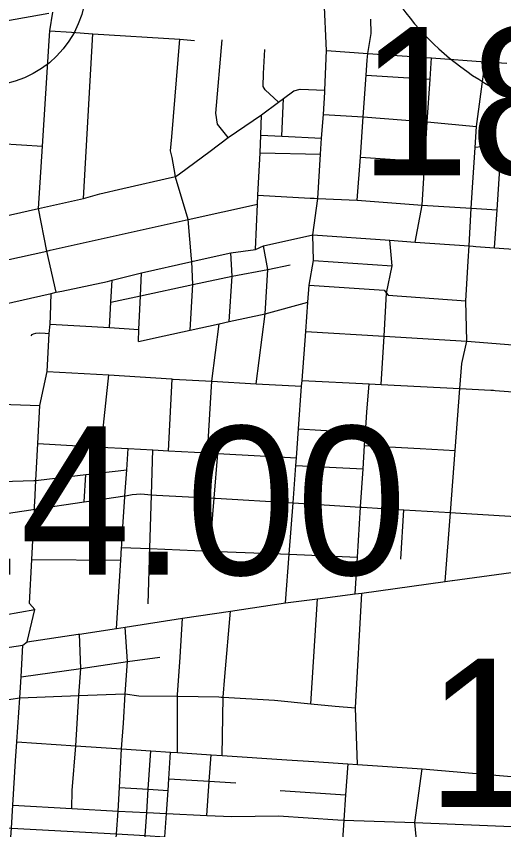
# Model space of a CAD drawing. Extents: x 1659811 to 1934326, y 644115 to 934867.
# Drawn here: x 1837040 to 1840649, y 715005 to 721030 of the extents above; entities that cross this region are included whole.
import ezdxf

# ---------------------------------------------------------------- set-up
doc = ezdxf.new("R2010")
doc.units = 0
for name, color, linetype in [('Default', 7, 'Continuous'), ('GM_X_City_Street', 7, 'Continuous'), ('GM_X_Interstate_Shield', 7, 'Continuous'), ('GM_X_US_Route', 7, 'Continuous')]:
    doc.layers.add(name, color=color, linetype=linetype)

msp = doc.modelspace()

# ---------------------------------------------------------------- linework, layer by layer
at = {"layer": 'Default'}
msp.add_circle((1836808.5, 721265), 750, dxfattribs=at)
at = {"layer": 'GM_X_City_Street'}
for points in [[(1839324.4, 720468.8), (1839325.2, 720482.7), (1839338.4, 720776.3), (1839320.5, 721153.8)], [(1836922.2, 720988.7), (1836963, 720996.7), (1837280.1, 721053.7)], [(1837284, 720848.1), (1837288.6, 720921.9), (1837310.4, 721059.2)], [(1839639.5, 720703.7), (1839642.9, 720755), (1839667.9, 720902.9), (1839666.1, 721009.5)], [(1837288.6, 720921.9), (1837449.5, 720911.6), (1837607.4, 720899.4), (1838251.1, 720860.2), (1838360.3, 720851.5)], [(1837537.7, 719681), (1837607.4, 720899.4)], [(1837299.5, 718975.7), (1837299.6, 718977.2), (1837335.3, 718986), (1837265.5, 719291.1), (1837204.9, 719607), (1837234.9, 720068.1), (1837284, 720848.1)], [(1838216.3, 719856.9), (1838193.5, 719984), (1838182.9, 720034.4), (1838191.9, 720136.4), (1838251.1, 720860.2)], [(1838608, 720132.3), (1838530.7, 720231.1), (1838519, 720311.6), (1838564.5, 720855.6)], [(1838981.5, 720393.4), (1838882.1, 720485.8), (1838868.8, 720510.3), (1838871.6, 720606.4), (1838880.6, 720784.5)], [(1839338.4, 720776.3), (1839642.9, 720755), (1840115.9, 720722.3), (1840511.7, 720693.4), (1840672.2, 720683.1)], [(1839565.1, 719668.6), (1839588.3, 719986.6), (1839609.1, 720284), (1839632.1, 720594.8), (1839639.5, 720703.7)], [(1839993, 719357.5), (1840044.8, 719630.7), (1840065.1, 719954.2), (1840083.7, 720249.2), (1840105.1, 720564.6), (1840115.9, 720722.3)], [(1840215.6, 716843.8), (1840254.8, 717354.1), (1840290, 717814.4), (1840325.2, 718273.5), (1840339.3, 718458.2), (1840375.1, 718624), (1840368.4, 718922.3), (1840386.9, 719216.6), (1840393.4, 719329.1), (1840409.5, 719607.5), (1840418.4, 719761), (1840437.3, 720058.9), (1840447, 720213.2), (1840511.7, 720693.4)], [(1839632.1, 720594.8), (1840105.1, 720564.6)], [(1838249.4, 719863.7), (1838477, 720030.2), (1838608, 720132.3), (1838856.9, 720299.1), (1838981.5, 720393.4), (1839017.9, 720420), (1839096, 720477.6), (1839141.9, 720490.4), (1839325.2, 720482.7)], [(1839034.8, 716685.9), (1839061.3, 717045.2), (1839089.4, 717425.6), (1839109.7, 717701.6), (1839114, 717759.7), (1839129.9, 717975.2), (1839153.1, 718289.5), (1839156.3, 718333.5), (1839183.1, 718695.7), (1839199.1, 718913.4), (1839208.4, 719039.6), (1839241.3, 719220.3), (1839235.9, 719411.2), (1839272, 719680), (1839293.7, 720008.8), (1839301.4, 720128.3), (1839313.9, 720303), (1839324.4, 720468.8)], [(1839006.4, 720142.1), (1839017.9, 720420)], [(1838810.3, 719303.7), (1838826.1, 719638.6), (1838829.7, 719705.5), (1838845.9, 720018.8), (1838851, 720149.1), (1838856.9, 720299.1)], [(1839313.9, 720303), (1839609.1, 720284), (1840083.7, 720249.2), (1840447, 720213.2)], [(1838851, 720149.1), (1839006.4, 720142.1), (1839301.4, 720128.3)], [(1836923.6, 720086.8), (1837234.9, 720068.1)], [(1840581.9, 719315.7), (1840600.8, 719595.3), (1840626.7, 719979.7), (1840612.6, 720046.2), (1840579.3, 720073.2), (1840437.3, 720058.9)], [(1838845.9, 720018.8), (1839293.7, 720008.8)], [(1839588.3, 719986.6), (1840065.1, 719954.2)], [(1835869.2, 719309.9), (1835880.2, 719312.4), (1836005.1, 719322.4), (1836526.9, 719455.7), (1836689.1, 719487.6), (1836863.1, 719530.7), (1837204.9, 719607), (1837537.7, 719681), (1837659.6, 719714.4), (1837830.2, 719753.8), (1838198, 719838.9), (1838218.7, 719843.7), (1838223.6, 719844.9), (1838249.4, 719863.7)], [(1838337.7, 719234.5), (1838313.3, 719525.2), (1838219.7, 719838.7), (1838218.7, 719843.7), (1838217.7, 719849), (1838216.3, 719856.9)], [(1838829.7, 719705.5), (1839217.3, 719683.5), (1839246.6, 719681.6)], [(1839246.6, 719681.6), (1839272, 719680), (1839565.1, 719668.6), (1840044.8, 719630.7), (1840409.5, 719607.5), (1840600.8, 719595.3)], [(1837290.4, 719296.7), (1838313.3, 719525.2), (1838826.1, 719638.6)], [(1837377.9, 718995), (1837716.7, 719066.5), (1837750.9, 719074.5), (1837967.7, 719128.7), (1838340.1, 719212.8), (1838349.4, 719214.9), (1838628.5, 719276.7), (1838810.3, 719303.7), (1838871.1, 719330.5), (1839235.9, 719411.2)], [(1839235.9, 719411.2), (1839805.3, 719370.8), (1839993, 719357.5), (1840393.4, 719329.1), (1840423.6, 719327)], [(1838816.3, 718308.4), (1838882.9, 718826.8), (1838902.5, 719155.1), (1838871.1, 719330.5)], [(1839742.6, 718303.4), (1839763.6, 718660.7), (1839782.3, 718978.9), (1839823.8, 719181.7), (1839805.3, 719370.8)], [(1840423.6, 719327), (1840443.7, 719325.5), (1840581.9, 719315.7), (1840965.2, 719288.5), (1841266.8, 719266)], [(1835857.2, 718976.6), (1836758.1, 719178.2), (1837265.5, 719291.1), (1837290.4, 719296.7)], [(1838616.7, 718768.6), (1838639.9, 719105), (1838628.5, 719276.7)], [(1838327.5, 718704.3), (1838348.7, 719043.7), (1838340.1, 719212.8), (1838339.1, 719217.9), (1838337.7, 719234.5)], [(1839241.3, 719220.3), (1839823.8, 719181.7)], [(1837740.9, 718913.6), (1837959.9, 718959.9), (1838348.7, 719043.7), (1838639.9, 719105), (1838902.5, 719155.1)], [(1838902.5, 719155.1), (1839068, 719190.1)], [(1837729.6, 718723.7), (1837740.9, 718913.6), (1837750.9, 719074.5)], [(1837948.7, 718709.2), (1837959.9, 718959.9), (1837967.7, 719128.7)], [(1839208.4, 719039.6), (1839764.5, 719001.6), (1839782.3, 718978.9), (1839793.4, 718964.7), (1840368.4, 718922.3)], [(1836937.7, 718895.4), (1837299.6, 718977.2), (1837335.3, 718986), (1837377.9, 718995)], [(1837174.5, 717386.3), (1837175.5, 717404.6), (1837176.9, 717431.8), (1837185.5, 717592.8), (1837199.9, 717865.2), (1837214.9, 718147.4), (1837268.9, 718399.8), (1837284.4, 718681.5), (1837290.8, 718749.4), (1837294.6, 718810.9), (1837299.5, 718975.7)], [(1837944.1, 718620), (1838135.9, 718662.2), (1838327.5, 718704.3), (1838543.3, 718751.8), (1838616.7, 718768.6), (1838882.9, 718826.8), (1839199.1, 718913.4)], [(1837290.8, 718749.4), (1837729.6, 718723.7), (1837948.7, 718709.2)], [(1838488.6, 718328.5), (1838543.3, 718751.8)], [(1837149.8, 718662.1), (1837157.1, 718673.8), (1837166.9, 718678.7), (1837185.4, 718683.1), (1837210.7, 718686.5), (1837254.3, 718682.7), (1837284.4, 718681.5)], [(1837944.1, 718620), (1837948.7, 718709.2)], [(1839183.1, 718695.7), (1839763.6, 718660.7), (1840375.1, 718624), (1841025.2, 718571.9), (1841062.3, 718564)], [(1837268.9, 718399.8), (1837726.5, 718373.6), (1838190.6, 718343.6), (1838195.1, 718343.3), (1838201.9, 718343)], [(1837668.3, 717839.3), (1837726.5, 718373.6)], [(1838167.7, 717811.8), (1838195.1, 718343.3)], [(1838201.9, 718343), (1838488.4, 718326.9), (1838816.3, 718308.4), (1839153.1, 718289.5)], [(1838455.3, 717796), (1838488.4, 718326.9), (1838488.6, 718328.5)], [(1839156.3, 718333.5), (1839652.8, 718308), (1839742.6, 718303.4), (1840325.2, 718273.5), (1840553.9, 718261.7), (1840574.4, 718260.1)], [(1839589.9, 717395.9), (1839607.9, 717677.2), (1839619, 717851.1), (1839624.9, 717943.6), (1839634.7, 718097.2), (1839652.8, 718308)], [(1840574.4, 718260.1), (1840585.5, 718259.3), (1840784.1, 718243.8)], [(1836854.3, 718159.3), (1837214.9, 718147.4)], [(1839129.9, 717975.2), (1839624.9, 717943.6)], [(1837199.9, 717865.2), (1837668.3, 717839.3), (1837868, 717828.4), (1838052.2, 717818.2), (1838167.7, 717811.8), (1838455.3, 717796), (1838533.3, 717791.7), (1839114, 717759.7)], [(1837847.2, 717509.7), (1837857.7, 717669.7), (1837868, 717828.4)], [(1838017.6, 716679.2), (1838030, 717087.2), (1838042.1, 717485.5), (1838052.2, 717818.2)], [(1839619, 717851.1), (1840031.9, 717828.5), (1840031.9, 717828.5)], [(1840031.9, 717828.5), (1840290, 717814.4)], [(1838472.9, 717069.1), (1838505.6, 717461.1), (1838533.3, 717791.7)], [(1839109.7, 717701.6), (1839607.9, 717677.2)], [(1837205.8, 717595.1), (1837556.1, 717635.2), (1837857.7, 717669.7)], [(1837543.1, 717433.6), (1837556.1, 717635.2)], [(1836932.7, 717583.8), (1837171, 717591.2), (1837185.5, 717592.8), (1837203.7, 717594.9), (1837205.8, 717595.1)], [(1840293, 717351.8), (1840860.5, 717316.8), (1840894.5, 717318.5), (1841241.8, 717386.7), (1841361, 717410.1), (1841588.1, 717454.7), (1841664.3, 717469.7), (1842269.1, 717569.9)], [(1837822.9, 717136.2), (1837844.6, 717469.7), (1837845.2, 717478.2), (1837847.2, 717509.7)], [(1837147.6, 717375.3), (1837174.1, 717379.2), (1837543.1, 717433.6), (1837845.2, 717478.2), (1837848.9, 717478.7), (1837899, 717488.3), (1837963.1, 717491.7), (1838042.1, 717485.5), (1838079, 717482.7), (1838505.6, 717461.1), (1838515, 717460.6), (1839089.4, 717425.6), (1839589.9, 717395.1), (1839598.8, 717394.6), (1839910.1, 717375.4), (1840254.8, 717354.1), (1840292.7, 717351.8), (1840293, 717351.8)], [(1839548.7, 716751.8), (1839566.2, 717024.6), (1839589.9, 717395.1), (1839589.9, 717395.9)], [(1832897.3, 716777.3), (1832970.2, 716787.5), (1833012.2, 716793.4), (1833045.6, 716798.1), (1833062.9, 716801.4), (1833250.6, 716836.5), (1833478.1, 716858.6), (1833879.7, 716912.8), (1834152.6, 716947.4), (1834380.1, 716978.9), (1834552.3, 717009.1), (1834753.5, 717040.7), (1835103.9, 717086), (1835350.3, 717123), (1835441.4, 717143.6), (1835753, 717176.6), (1836083.5, 717212.4), (1836369.8, 717256.2), (1836731, 717313.8), (1837147, 717375.2), (1837147.6, 717375.3)], [(1837122.1, 716396.3), (1837176.6, 716635), (1837137.2, 716681.4), (1837154.4, 717006.1), (1837174.1, 717379.2), (1837174.5, 717386.3)], [(1839888, 717009.5), (1839910.1, 717375.4)], [(1837781.1, 716496.1), (1837814.1, 717001.7), (1837820.2, 717095.7), (1837821.2, 717111), (1837822.9, 717136.2)], [(1837820.2, 717095.7), (1838030, 717087.2), (1838472.9, 717069.1), (1839061.3, 717045.2), (1839566.2, 717024.6)], [(1837154.4, 717006.1), (1837814.1, 717001.7)], [(1839567.3, 715487.8), (1839551.4, 715908.4), (1839598.4, 716758.1)], [(1839222.4, 715938.4), (1839270, 716716.1)], [(1836715.8, 716549.4), (1836956.1, 716595.7), (1837176.6, 716635)], [(1838565, 715553.7), (1838573, 715987.1), (1838584.6, 716140.1), (1838625.9, 716624.3)], [(1838234.4, 715575.9), (1838234.2, 715993.4), (1838235, 716004.7), (1838253.1, 716283.5), (1838271.8, 716570.9)], [(1837647.8, 713371.9), (1837649.6, 713393.9), (1837650.1, 713400), (1837704.7, 713822.4), (1837716.5, 714002.4), (1837741.9, 714366), (1837742.6, 714607), (1837770.6, 714805.1), (1837783, 714975.5), (1837794.1, 715141.8), (1837805.3, 715318.4), (1837819.1, 715603.8), (1837833.3, 715793.3), (1837845.9, 716012.2), (1837864.1, 716250.1), (1837847.2, 716506.2)], [(1837451.1, 715161.8), (1837454.2, 715295.4), (1837481.1, 715626.6), (1837502.9, 715998.9), (1837517.6, 716200.4), (1837509.1, 716454.6)], [(1836806.2, 712183.2), (1836822.4, 712494.8), (1836862.1, 712945.8), (1836878.3, 713184.6), (1836870.8, 713423.2), (1836883.3, 713604.7), (1836927.3, 713860), (1836947.8, 714197), (1836937, 714382.2), (1836981.3, 714682.5), (1836993.7, 714845.7), (1837004.3, 715017.1), (1837014.9, 715186.8), (1837035.3, 715515.6), (1837045.1, 715657.2), (1837066.3, 715982.2), (1837075.4, 716138.6), (1837089.3, 716373.2)], [(1837075.4, 716138.6), (1837517.6, 716200.4), (1837864.1, 716250.1), (1838102.1, 716283.6)], [(1836650.5, 715920.6), (1836664.7, 715922.8), (1837066.3, 715982.2), (1837502.9, 715998.9), (1837840.8, 716012)], [(1837840.8, 716012), (1837845.9, 716012.2), (1837948.2, 715997.6), (1838234.2, 715993.4), (1838540.3, 715989), (1838556.1, 715988.1), (1838567.3, 715987.4)], [(1838567.3, 715987.4), (1838573, 715987.1), (1838951.8, 715965.3), (1839222.4, 715938.4), (1839400.8, 715920.6), (1839551.4, 715908.4)], [(1837045.1, 715657.2), (1837481.1, 715626.6), (1837819.1, 715603.8), (1838037.3, 715589.3), (1838183.1, 715579.2), (1838234.4, 715575.9), (1838483.6, 715559.2), (1838565, 715553.7), (1839043.1, 715522.5), (1839242.4, 715509.4), (1839495.1, 715492.8)], [(1837957, 714360.1), (1837981.9, 714788.5), (1837995.3, 714963.1), (1838006.6, 715131.5), (1838017.9, 715305), (1838037.3, 715589.3)], [(1838098.8, 714360.1), (1838128.5, 714778.8), (1838140.5, 714951.8), (1838152.6, 715125.5), (1838163.7, 715295.8), (1838170.8, 715383), (1838183.1, 715579.2)], [(1838451.5, 715110.4), (1838467.9, 715363.8), (1838483.6, 715559.2)], [(1839495.1, 715492.8), (1839479.1, 715264), (1839466.1, 715076.2), (1839453.4, 714890.9), (1839440.6, 714706.2), (1839412.5, 714317.6), (1839369, 714113.5), (1839376.3, 713780.8), (1839362.8, 713582.4), (1839324.4, 713399.3)], [(1839495.1, 715492.8), (1839567.3, 715487.8), (1840046.5, 715456.2), (1841021.5, 715372.2), (1841656.9, 715331.3), (1842394.3, 715283.9), (1842718.1, 715263.1)], [(1839901.2, 713361.2), (1839932.5, 713796.6), (1839910.9, 713995.5), (1839968.3, 714303.8), (1839994.5, 714686.6), (1840007.4, 714878), (1839991.5, 715057.6), (1840046.5, 715456.2)], [(1838170.8, 715383), (1838467.9, 715363.8), (1838666.8, 715351.7)], [(1837805.3, 715318.4), (1838017.9, 715305), (1838163.7, 715295.8)], [(1838995.1, 715295.3), (1839479.1, 715264)], [(1833654.6, 715214.8), (1833959.1, 715198.1), (1834276.3, 715180.2), (1834635.4, 715152.6), (1834956.7, 715132), (1835348.3, 715116.4), (1835661.2, 715092.8), (1835985.7, 715074), (1836270.8, 715056.9), (1836607.6, 715039.8), (1837004.3, 715017.1), (1837783, 714975.5), (1837995.3, 714963.1), (1838140.5, 714951.8)], [(1837014.9, 715186.8), (1837451.1, 715161.8), (1837794.1, 715141.8), (1838006.6, 715131.5), (1838152.6, 715125.5), (1838451.5, 715110.4), (1838635.7, 715103), (1838982.7, 715107.4), (1839421.7, 715079.1)], [(1839421.7, 715079.1), (1839466.1, 715076.2), (1839991.5, 715057.6)], [(1839991.5, 715057.6), (1841007.5, 715016.4), (1841582.9, 714973.2), (1841590.4, 714972.7)]]:
    msp.add_lwpolyline(points, dxfattribs=at)
at = {"layer": 'GM_X_Interstate_Shield'}
msp.add_ellipse((1841930.6, 722025.7), major_axis=(2343.8, 0), ratio=0.8, start_param=2.911027, end_param=4.511031, dxfattribs=at)
at = {"layer": 'GM_X_US_Route'}
for points in [[(1840269, 716851.1), (1841211.3, 716979.1), (1841408.8, 717007), (1841647.3, 717040.7), (1841906.5, 717077.2), (1842189, 717112.4)], [(1839034.8, 716685.9), (1839270, 716716.1), (1839548.7, 716751.8), (1839598.4, 716758.1), (1840215.6, 716843.8), (1840268.9, 716851.1), (1840269, 716851.1)], [(1833991.6, 715916.8), (1834195.2, 715951.7), (1834233.2, 715957.8), (1834266.7, 715963.1), (1834601.9, 716003.2), (1834694.9, 716017.4), (1835013.1, 716063.6), (1835307.9, 716107.8), (1835535.9, 716139.8), (1835695.5, 716164.4), (1836020.3, 716214.2), (1836079.3, 716221.8), (1836347.1, 716262.8), (1836691.3, 716313.6), (1837089.3, 716373.2), (1837122.1, 716396.3), (1837499, 716453.1), (1837509.1, 716454.6), (1837781.1, 716496.1), (1837847.2, 716506.2), (1838271.8, 716570.9), (1838625.9, 716624.3), (1839034.8, 716685.9)]]:
    msp.add_lwpolyline(points, dxfattribs=at)

# ---------------------------------------------------------------- texts
at = {"layer": 'Default'}
for s, p in [('18.00', (1839578.9, 719851)), ('14.00', (1836250.6, 716893.1)), ('17.66', (1840077.6, 715172.8))]:
    msp.add_text(s, height=1100, dxfattribs=at).set_placement(p)

doc.saveas('drawing.dxf')
